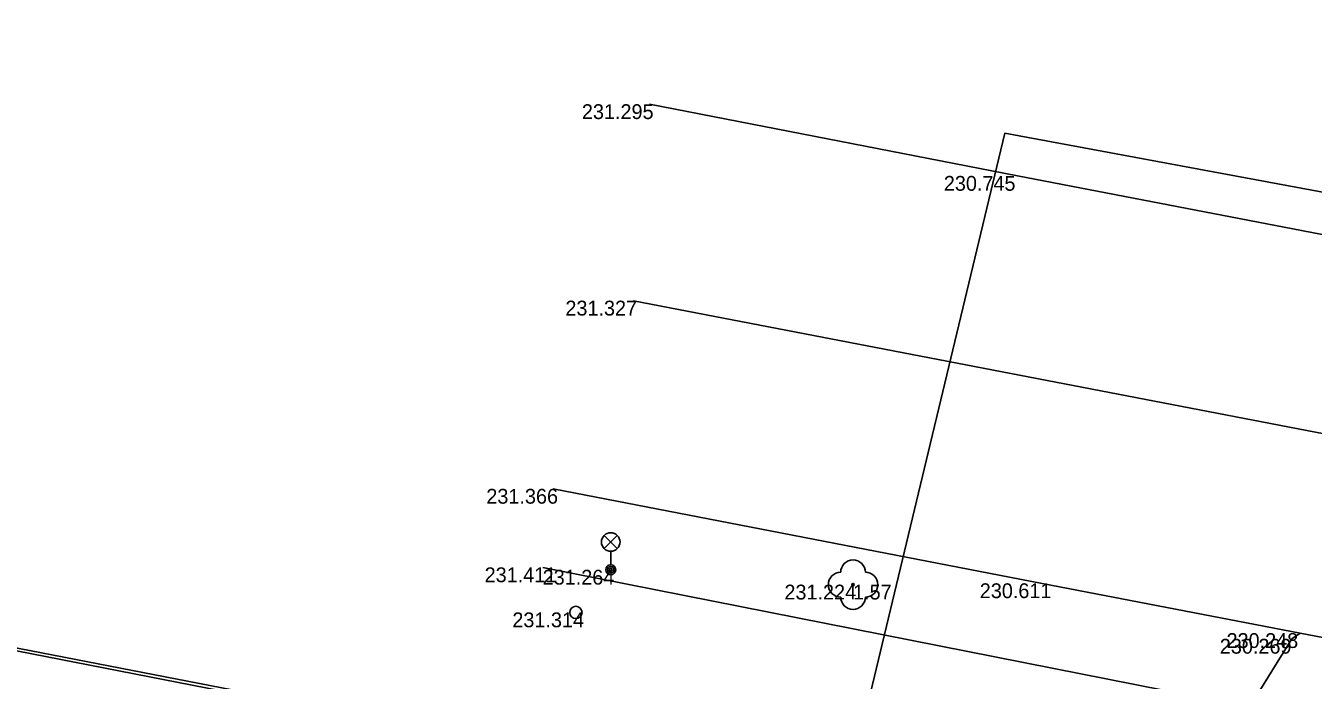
# Model space of a CAD drawing. Extents: x -599516 to -599132, y -1163668 to -1163119.
# Drawn here: x -599461.53 to -599435.49, y -1163132.67 to -1163119.42 of the extents above; entities that cross this region are included whole.
import ezdxf

# ---------------------------------------------------------------- set-up
doc = ezdxf.new("R2010")
doc.units = 0
for name, color, linetype in [('_ZEMERENI OBLAST', 7, 'Continuous'), ('Bod-oznac1', 7, 'Continuous'), ('Bod-vyska1', 7, 'Continuous'), ('Z_chodnik', 7, 'Continuous'), ('Z_elektro-silno-znacky-lampa', 7, 'Continuous'), ('Z_komunikace', 7, 'Continuous'), ('Z_komunikace-osa', 7, 'Continuous'), ('Z_obvod-kmene-spodek-ve-vysce1_2m', 7, 'Continuous'), ('Z_plyn-znacky-soupe', 7, 'Continuous'), ('Z_stromy-kere', 7, 'Continuous'), ('Z_zdi-ohradni', 7, 'Continuous')]:
    doc.layers.add(name, color=color, linetype=linetype)

msp = doc.modelspace()

# ---------------------------------------------------------------- linework, layer by layer
at = {"layer": '_ZEMERENI OBLAST'}
msp.add_lwpolyline([(-599246.21, -1163173.61), (-599310.76, -1163161.2), (-599382.471, -1163147.382), (-599418.511, -1163140.298), (-599415.805, -1163126.425), (-599441.73, -1163121.594), (-599445.004, -1163135.25), (-599483.712, -1163127.751), (-599506.25, -1163123.345), (-599510.771, -1163146.476), (-599502.636, -1163301.975), (-599510.038, -1163302.355), (-599510.12, -1163309.17), (-599515.16, -1163309.664), (-599511.204, -1163380.278), (-599506.35, -1163380.56), (-599506.01, -1163391.1), (-599497.946, -1163390.674), (-599491.96, -1163502.01)], dxfattribs=at)
at = {"layer": 'Bod-oznac1'}
for p, q in [((-599448.918, -1163121.01), (-599448.918, -1163121.01)), ((-599441.469, -1163122.461), (-599441.469, -1163122.461)), ((-599449.239, -1163124.985), (-599449.239, -1163124.985)), ((-599450.862, -1163128.792), (-599450.862, -1163128.792)), ((-599451.071, -1163130.381), (-599451.071, -1163130.381)), ((-599449.7, -1163130.43), (-599449.7, -1163130.43)), ((-599444.798, -1163130.731), (-599444.798, -1163130.731)), ((-599440.975, -1163130.704), (-599440.975, -1163130.704)), ((-599450.406, -1163131.293), (-599450.406, -1163131.293)), ((-599435.752, -1163131.712), (-599435.752, -1163131.712)), ((-599435.922, -1163131.827), (-599435.922, -1163131.827))]:
    msp.add_line(p, q, dxfattribs=at)
at = {"layer": 'Z_chodnik'}
msp.add_lwpolyline([(-599451.071, -1163130.381), (-599436.781, -1163133.208)], dxfattribs=at)
at = {"layer": 'Z_elektro-silno-znacky-lampa'}
for p, q in [((-599449.833, -1163130), (-599449.568, -1163129.735)), ((-599449.833, -1163129.735), (-599449.568, -1163130)), ((-599449.7, -1163130.055), (-599449.7, -1163130.33))]:
    msp.add_line(p, q, dxfattribs=at)
for centre, radius in [((-599449.7, -1163129.867), 0.188), ((-599449.7, -1163130.43), 0.1), ((-599449.7, -1163130.43), 0.065), ((-599449.7, -1163130.43), 0.03)]:
    msp.add_circle(centre, radius, dxfattribs=at)
at = {"layer": 'Z_komunikace'}
for points in [[(-599422.286, -1163119.422), (-599423.483, -1163121.26), (-599425.28, -1163122.84), (-599427.715, -1163123.948), (-599430.59, -1163124.303), (-599432.47, -1163124.194), (-599441.469, -1163122.461), (-599448.918, -1163121.01)], [(-599450.862, -1163128.792), (-599440.975, -1163130.704), (-599435.752, -1163131.712), (-599427.298, -1163133.328), (-599425.567, -1163133.659), (-599413.499, -1163136.01)], [(-599437.317, -1163136.61), (-599436.781, -1163133.208), (-599435.922, -1163131.827), (-599435.752, -1163131.712)]]:
    msp.add_lwpolyline(points, dxfattribs=at)
at = {"layer": 'Z_komunikace-osa'}
msp.add_lwpolyline([(-599449.239, -1163124.985), (-599425.078, -1163129.639), (-599410.816, -1163132.461)], dxfattribs=at)
at = {"layer": 'Z_plyn-znacky-soupe'}
msp.add_circle((-599450.406, -1163131.293), 0.125, dxfattribs=at)
at = {"layer": 'Z_stromy-kere'}
msp.add_circle((-599444.798, -1163130.731), 0.025, dxfattribs=at)
for centre, start, end in [((-599445.048, -1163130.731), 90, 270), ((-599444.798, -1163130.481), 0, 180), ((-599444.548, -1163130.731), 270, 90), ((-599444.798, -1163130.981), 180, 0)]:
    msp.add_arc(centre, 0.25, start, end, dxfattribs=at)
at = {"layer": 'Z_zdi-ohradni'}
msp.add_lwpolyline([(-599505.31, -1163127.1), (-599505.34, -1163127.084), (-599505.283, -1163126.831), (-599505.275, -1163126.779), (-599504.637, -1163123.757), (-599497.307, -1163125.207), (-599490.955, -1163126.463), (-599484.381, -1163127.728), (-599477.98, -1163128.961), (-599471.642, -1163130.139), (-599463.763, -1163131.675), (-599455.824, -1163133.226), (-599451.77, -1163133.983)], dxfattribs=at)

# ---------------------------------------------------------------- texts
at = {"layer": 'Bod-vyska1'}
for s, p in [('231.295', (-599450.284, -1163121.31)), ('230.745', (-599442.962, -1163122.761)), ('231.327', (-599450.618, -1163125.285)), ('231.366', (-599452.217, -1163129.092)), ('231.411', (-599452.252, -1163130.681)), ('231.264', (-599451.078, -1163130.73)), ('231.224', (-599446.187, -1163131.031)), ('230.611', (-599442.235, -1163131.004)), ('231.314', (-599451.691, -1163131.593)), ('230.248', (-599437.243, -1163132.012)), ('230.269', (-599437.379, -1163132.127))]:
    msp.add_text(s, height=0.3, dxfattribs=at).set_placement(p)
at = {"layer": 'Z_obvod-kmene-spodek-ve-vysce1_2m'}
msp.add_text('1.57', height=0.3, dxfattribs=at).set_placement((-599444.798, -1163131.031))

doc.saveas('drawing.dxf')
